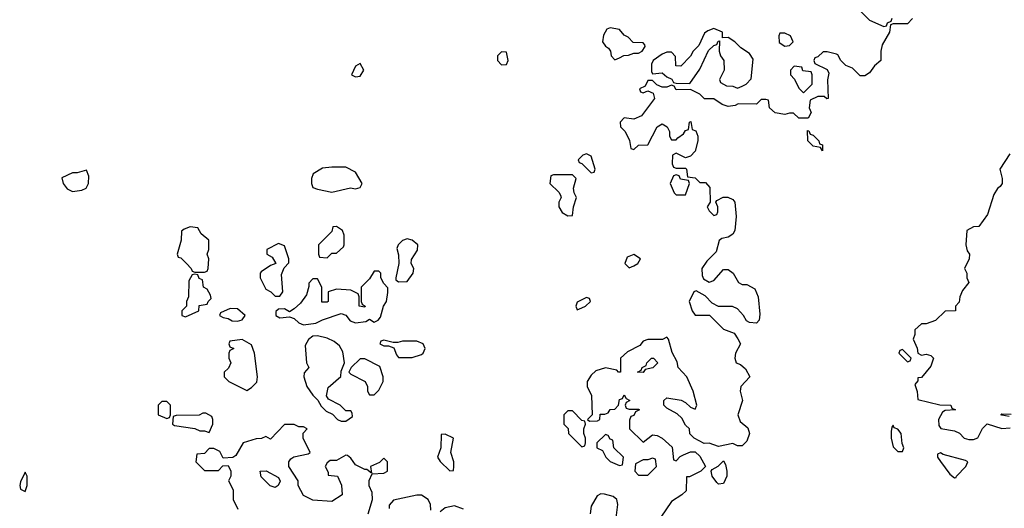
# Model space of a CAD drawing. Header units: inches. Extents: x 2380053 to 2584298, y 380219 to 546618.
# Tile 693 of 788: x 2544007 to 2548181, y 455353 to 457424. Entities that reach past the tile are written whole.
import ezdxf

# ---------------------------------------------------------------- set-up
doc = ezdxf.new("R2010")
doc.units = ezdxf.units.IN
doc.header["$MEASUREMENT"] = 0
doc.layers.add('C5445', color=7, linetype='Continuous')

msp = doc.modelspace()

# ---------------------------------------------------------------- linework, layer by layer
at = {"layer": 'C5445', "color": 2}
for points, elevation in [([(2547565.4, 457465.4), (2547610, 457422), (2547670, 457394), (2547682, 457398), (2547686, 457410), (2547702, 457418), (2547706, 457430)], 34), ([(2547791.6, 457428.4), (2547770, 457406), (2547710, 457406), (2547698, 457402), (2547694, 457370), (2547663.6, 457316.4), (2547658, 457290), (2547658, 457250), (2547630, 457228), (2547610, 457198), (2547590, 457186), (2547570, 457186), (2547538, 457218), (2547508.8, 457228.9), (2547488, 457250), (2547475.3, 457275.3), (2547470, 457278), (2547430, 457288), (2547412.7, 457287.3), (2547390, 457266), (2547378, 457262), (2547374, 457250), (2547378, 457238), (2547430, 457212), (2547436.9, 457196.9), (2547431.6, 457168.4), (2547434, 457090), (2547428.4, 457088.4), (2547418, 457098), (2547390, 457098), (2547358, 457082), (2547354, 457050), (2547362, 457030), (2547350, 457006), (2547310, 457006), (2547287.3, 457027.3), (2547270, 457028), (2547250, 457022), (2547209.2, 457029.2), (2547186, 457050), (2547182, 457082), (2547170, 457086), (2547150, 457086), (2547130, 457066), (2547052.7, 457067.3), (2547039.6, 457060.4), (2547010, 457055.3), (2546984.7, 457064.7), (2546950, 457088), (2546910, 457088), (2546890, 457108), (2546850, 457128), (2546790, 457126), (2546782, 457142), (2546770, 457146), (2546750, 457138), (2546730, 457138), (2546707.3, 457147.3), (2546690, 457166), (2546670, 457166), (2546658, 457142), (2546634, 457130), (2546638, 457118), (2546650, 457114), (2546670, 457122), (2546692.7, 457112.7), (2546698, 457090), (2546643.6, 457016.4), (2546610, 457002), (2546570, 457008), (2546552, 456990), (2546554, 456970), (2546574, 456950), (2546591.6, 456911.6), (2546598, 456878), (2546610, 456874), (2546630, 456892), (2546670, 456894), (2546708.7, 456970), (2546730, 456982), (2546752, 456970), (2546762, 456950), (2546762, 456930), (2546770, 456914), (2546790, 456914), (2546796.4, 456923.6), (2546820.4, 456939.6), (2546830, 456954), (2546842, 456958), (2546846, 456990), (2546852.7, 456992.7), (2546858, 456958), (2546872.7, 456952.7), (2546882, 456930), (2546882, 456910), (2546870, 456866), (2546850, 456846), (2546830, 456838), (2546790, 456858), (2546774, 456850), (2546772.7, 456812.7), (2546778, 456798), (2546790, 456794), (2546830, 456794), (2546834, 456790), (2546838, 456758), (2546870, 456754), (2546890, 456734), (2546914, 456734), (2546932, 456712), (2546934, 456650), (2546922, 456630), (2546930, 456614), (2546950, 456594), (2546962, 456598), (2546966, 456610), (2546966, 456630), (2546958, 456650), (2546962, 456658), (2546988.8, 456671.1), (2547008.8, 456671.1), (2547030, 456662), (2547038, 456650), (2547044.7, 456590), (2547038.8, 456530), (2547030, 456515.3), (2547010, 456502), (2546983.6, 456496.4), (2546971.6, 456488.4), (2546959.8, 456440.2), (2546919.8, 456400.2), (2546898, 456370), (2546899.6, 456339.6), (2546905.4, 456325.4), (2546930, 456311.3), (2546950, 456318), (2546990, 456364.7), (2547010, 456364.7), (2547031.3, 456350), (2547054, 456310), (2547070, 456302), (2547090, 456302), (2547123.6, 456283.6), (2547138, 456250), (2547144.7, 456175.3), (2547142, 456150), (2547130, 456138), (2547100.4, 456140.4), (2547088, 456148), (2547075.3, 456170), (2547050, 456198), (2547028.4, 456208.4), (2546968.7, 456208.7), (2546943.1, 456223.1), (2546913.2, 456253.2), (2546875.3, 456275.3), (2546864.7, 456270), (2546844.7, 456230), (2546858, 456190), (2546870, 456172), (2546931.3, 456171.3), (2546990, 456112), (2547036, 456096), (2547052, 456072), (2547062, 456050), (2547042, 456010), (2547038, 455990), (2547044.7, 455970), (2547062, 455962), (2547083.6, 455943.6), (2547102, 455910), (2547064.7, 455870), (2547061, 455850), (2547071.3, 455810), (2547051, 455750), (2547060.7, 455720.7), (2547093.7, 455693.7), (2547101, 455670), (2547090, 455638), (2547070, 455618), (2547050, 455618), (2547030, 455628), (2546970, 455615.3), (2546930, 455628.7), (2546908.4, 455628.4), (2546866, 455650), (2546848.4, 455668.4), (2546846, 455690), (2546830, 455706), (2546814.6, 455734.6), (2546793.6, 455753.6), (2546750, 455778), (2546738, 455790), (2546738, 455810), (2546750, 455822), (2546811.2, 455811.1), (2546830, 455802), (2546850, 455782), (2546870, 455774), (2546878, 455790), (2546862, 455850), (2546835.3, 455910), (2546798, 455950), (2546794, 455974), (2546773.6, 456013.6), (2546758, 456070), (2546750, 456078), (2546731.3, 456068.7), (2546670, 456068.7), (2546650, 456062), (2546636.3, 456043.7), (2546583.6, 456016.4), (2546554, 455990), (2546554, 455930), (2546546, 455930), (2546538, 455938), (2546490, 455948.7), (2546450, 455935.3), (2546430, 455918), (2546412, 455890), (2546412, 455870), (2546431.2, 455831.1), (2546434, 455750), (2546414, 455730), (2546422, 455722), (2546456.4, 455723.6), (2546466, 455730), (2546468, 455752), (2546487.3, 455752.7), (2546502, 455758), (2546510, 455772), (2546530, 455774), (2546546, 455790), (2546550, 455814), (2546562, 455818), (2546570, 455834), (2546578, 455818), (2546594, 455810), (2546578, 455802), (2546574, 455790), (2546578, 455778), (2546590, 455774), (2546630, 455774), (2546634, 455770), (2546618, 455762), (2546610, 455746), (2546598, 455742), (2546592.7, 455727.3), (2546592, 455690), (2546650, 455634), (2546690, 455664.7), (2546710, 455662), (2546731.2, 455651.1), (2546772.7, 455612.7), (2546778, 455558), (2546790, 455554), (2546807.3, 455572.7), (2546820.4, 455579.6), (2546850, 455592), (2546870, 455592), (2546890, 455574), (2546914, 455530), (2546894, 455510), (2546846, 455486), (2546834, 455486), (2546832, 455428), (2546814, 455410), (2546770, 455382), (2546724.4, 455315.6)], 34), ([(2548204.5, 456855.5), (2548162, 456790), (2548172, 456750), (2548172, 456730), (2548163.6, 456716.4), (2548151.6, 456708.4), (2548136.9, 456683.1), (2548110, 456598), (2548072.7, 456547.3), (2548050, 456546), (2548022, 456530), (2548018, 456470), (2548023.6, 456443.6), (2548034, 456430), (2548032, 456410), (2548012, 456370), (2548022, 456350), (2548022, 456330), (2548031, 456310), (2548003.6, 456276.4), (2547992, 456250), (2547990, 456226), (2547974, 456210), (2547974, 456190), (2547930, 456188), (2547890, 456148.7), (2547850, 456135.3), (2547830, 456135.3), (2547802, 456110), (2547802, 456090), (2547794, 456070), (2547811.6, 456031.6), (2547814, 456010), (2547830, 456002), (2547850, 456006), (2547870, 456001), (2547881, 455990), (2547870, 455955.3), (2547830, 455908), (2547814, 455906), (2547814, 455894), (2547802, 455878), (2547811.3, 455848.7), (2547814, 455814), (2547908, 455792), (2547954, 455790), (2547958, 455778), (2547974, 455770), (2547930, 455768), (2547919.6, 455760.4), (2547902, 455730), (2547903.6, 455703.6), (2547912, 455692), (2547970, 455682), (2547991.2, 455671.1), (2548011.2, 455651.1), (2548030, 455644.7), (2548050, 455644.7), (2548068.4, 455651.6), (2548088, 455692), (2548108.4, 455711.6), (2548170, 455692), (2548206, 455694)], 38), ([(2548202, 455742), (2548170, 455748), (2548166, 455750), (2548170, 455754), (2548210, 455752)], 38), ([(2545484, 455330), (2545502, 455390), (2545500.4, 455420.4), (2545488.8, 455448.9), (2545488.7, 455471.3), (2545500.4, 455499.6), (2545550, 455502), (2545566, 455510), (2545566, 455550), (2545550, 455566), (2545532.7, 455547.3), (2545494, 455530), (2545498, 455502), (2545478, 455518), (2545470, 455518), (2545430, 455538), (2545410, 455566), (2545396.4, 455576.4), (2545390, 455578), (2545350, 455555.3), (2545323.6, 455556.4), (2545310, 455546), (2545302, 455530), (2545314, 455506), (2545314, 455494), (2545354, 455490), (2545371.6, 455451.6), (2545374, 455410), (2545330, 455382), (2545250, 455388), (2545210, 455408), (2545188, 455450), (2545188, 455470), (2545148, 455530), (2545148, 455550), (2545156.4, 455563.6), (2545168.4, 455571.6), (2545230, 455584.7), (2545238, 455590), (2545208, 455650), (2545208, 455672), (2545226, 455690), (2545210, 455698), (2545190, 455698), (2545170, 455708.7), (2545130, 455708), (2545070, 455646), (2545050, 455658), (2545031.6, 455648.4), (2545010, 455648), (2544954, 455630), (2544923.6, 455576.4), (2544910, 455568), (2544870, 455566), (2544854.6, 455594.6), (2544830, 455606), (2544810, 455606), (2544790, 455586), (2544758, 455582), (2544754, 455550), (2544790, 455514), (2544850, 455514), (2544867.3, 455532.7), (2544890, 455534), (2544902, 455510), (2544902, 455490), (2544892, 455470), (2544911.2, 455431.1), (2544912, 455390), (2544932, 455350)], 34), ([(2545750, 455346), (2545748.7, 455370), (2545738, 455390), (2545710, 455409), (2545690, 455409), (2545591.6, 455388.4), (2545572.7, 455367.3), (2545572.7, 455352.7)], 34), ([(2546532.7, 455290), (2546542, 455370), (2546538, 455390), (2546523.1, 455403.1), (2546486.4, 455413.6), (2546470, 455414), (2546454.4, 455405.6), (2546430, 455362), (2546425.5, 455330)], 34), ([(2545888, 455350), (2545850, 455364), (2545810, 455355.3), (2545790, 455338)], 34)]:
    msp.add_lwpolyline(points, dxfattribs=dict(at, elevation=elevation))
for points, elevation in [([(2546510, 457389), (2546496, 457384), (2546481.4, 457358.6), (2546478, 457330), (2546490, 457312), (2546503.6, 457303.6), (2546512, 457290), (2546514, 457270), (2546530, 457254), (2546550, 457262), (2546568.4, 457271.6), (2546587.3, 457272.7), (2546610, 457282), (2546630, 457282), (2546646, 457290), (2546658, 457310), (2546656.4, 457316.4), (2546650, 457326), (2546607.3, 457327.3), (2546586, 457350), (2546570, 457358), (2546550, 457382)], 34), ([(2546950, 457386), (2546923.6, 457376.4), (2546910, 457366), (2546885.4, 457314.6), (2546862, 457290), (2546851.3, 457268.7), (2546810, 457226), (2546788.4, 457228.4), (2546787.3, 457267.3), (2546770, 457286), (2546750, 457286), (2546730, 457278), (2546692, 457250), (2546685.4, 457234.6), (2546684.7, 457204.7), (2546690, 457194), (2546730, 457198), (2546750, 457182), (2546772, 457172), (2546778, 457158), (2546790, 457154), (2546847.3, 457152.7), (2546890, 457214), (2546927.3, 457292.7), (2546950, 457314), (2546962, 457318), (2546967.3, 457332.7), (2546974, 457334), (2546972, 457290), (2546978, 457270), (2546991.3, 457250), (2546994, 457210), (2546974, 457170), (2546978, 457158), (2547003.6, 457143.6), (2547030, 457142), (2547050, 457134), (2547070, 457142), (2547086, 457150), (2547107.3, 457172.7), (2547116.4, 457256.4), (2547100.4, 457280.4), (2547064.7, 457304.7), (2547038, 457330), (2547010, 457348), (2546986, 457346), (2546986, 457370)], 34), ([(2547250, 457366), (2547230, 457366), (2547224.7, 457355.3), (2547226.4, 457326.4), (2547250, 457312), (2547270, 457314), (2547286, 457330), (2547274.6, 457354.6)], 34), ([(2546050, 457288), (2546032, 457270), (2546032, 457250), (2546050, 457232), (2546070, 457234), (2546078, 457250), (2546070, 457286)], 34), ([(2545450, 457238), (2545430, 457226), (2545414, 457190), (2545430, 457182), (2545450, 457184.7), (2545466, 457210)], 34), ([(2547290, 457226), (2547274, 457210), (2547274, 457190), (2547292, 457172), (2547310, 457134), (2547330, 457114), (2547366, 457150), (2547366, 457190), (2547362, 457202), (2547327.3, 457207.3), (2547322, 457222)], 34), ([(2547410, 456868), (2547402, 456882), (2547370, 456888), (2547348, 456910), (2547346, 456954), (2547352.7, 456952.7), (2547358, 456938), (2547370, 456934), (2547394, 456910), (2547398, 456898), (2547410, 456894)], 34), ([(2546410, 456855.3), (2546394, 456850), (2546374, 456830), (2546378, 456818), (2546390, 456814), (2546430, 456774), (2546442, 456778), (2546446, 456790), (2546430, 456846)], 34), ([(2544290, 456786), (2544250, 456775.3), (2544230, 456775.3), (2544186, 456754), (2544191.3, 456730), (2544207.5, 456707.5), (2544230, 456696), (2544270, 456701), (2544288, 456710), (2544299, 456730), (2544300.4, 456760.4)], 34), ([(2545330, 456799), (2545290, 456794), (2545251.3, 456770), (2545244, 456750), (2545244, 456730), (2545250, 456712), (2545270, 456706), (2545330, 456693.4), (2545409.1, 456710.9), (2545430, 456707.3), (2545450, 456712), (2545459, 456730), (2545430, 456778), (2545390, 456798)], 34), ([(2546350, 456766), (2546270, 456766), (2546258, 456762), (2546254, 456730), (2546292.7, 456692.7), (2546299.6, 456679.6), (2546302, 456670), (2546292, 456650), (2546292, 456630), (2546307.1, 456607.1), (2546330, 456592), (2546350, 456594), (2546355.3, 456630), (2546368, 456670), (2546358, 456690), (2546355.3, 456710), (2546366, 456750)], 34), ([(2546790, 456766), (2546778, 456762), (2546764.7, 456730), (2546782, 456690), (2546790, 456682), (2546830, 456682), (2546846, 456730), (2546842, 456742), (2546808.4, 456748.4), (2546802, 456762)], 34), ([(2544730, 456546), (2544703.6, 456536.4), (2544692.7, 456527.3), (2544692, 456490), (2544674, 456430), (2544678, 456418), (2544690, 456414), (2544714, 456390), (2544734, 456370), (2544738, 456358), (2544750, 456354), (2544790, 456354), (2544802, 456358), (2544806, 456370), (2544808, 456410), (2544802, 456430), (2544808, 456450), (2544808, 456490), (2544776.4, 456516.4), (2544762, 456542)], 34), ([(2545350, 456548), (2545334, 456546), (2545330, 456526), (2545274, 456470), (2545274, 456430), (2545278, 456418), (2545310, 456414), (2545330, 456434), (2545350, 456434), (2545379, 456461), (2545382, 456470), (2545382, 456510), (2545375.3, 456530)], 34), ([(2545650, 456495.3), (2545630, 456488), (2545612, 456470), (2545605.4, 456454.6), (2545612.7, 456427.3), (2545614, 456390), (2545602, 456330), (2545602, 456322), (2545612.7, 456312.7), (2545650, 456314), (2545675.3, 456350), (2545678, 456370), (2545666, 456390), (2545667.3, 456407.3), (2545692.9, 456447.1), (2545695.3, 456470), (2545670, 456488.7)], 34), ([(2545104.7, 456475.3), (2545054, 456450), (2545054, 456430), (2545076.9, 456416.9), (2545092, 456390), (2545070, 456382), (2545030, 456355.3), (2545026, 456350), (2545026, 456330), (2545050, 456282), (2545070.9, 456270.9), (2545090, 456252), (2545110, 456252), (2545122, 456270), (2545116.4, 456343.6), (2545128.4, 456371.6), (2545147.3, 456392.7), (2545148, 456410), (2545130, 456466)], 34), ([(2546610, 456428.7), (2546582.8, 456417.2), (2546572, 456390), (2546590, 456372), (2546610, 456381), (2546628, 456390), (2546638, 456410)], 34), ([(2544750, 456346), (2544738, 456342), (2544723.6, 456316.4), (2544722, 456250), (2544714, 456230), (2544714, 456210), (2544694, 456190), (2544694, 456170), (2544710, 456164.7), (2544766, 456190), (2544767.3, 456212.7), (2544802, 456218), (2544806, 456230), (2544818, 456242), (2544816.4, 456256.4), (2544802, 456282), (2544786, 456290), (2544782, 456322), (2544767.3, 456327.3), (2544762, 456342)], 34), ([(2545530, 456358), (2545510, 456358), (2545490, 456326), (2545454, 456290), (2545454, 456230), (2545458, 456218), (2545472, 456210), (2545470, 456206), (2545446, 456210), (2545446, 456250), (2545442, 456262), (2545410, 456278), (2545350, 456282), (2545314, 456270), (2545314, 456230), (2545310, 456226), (2545287.3, 456227.3), (2545288, 456290), (2545270, 456326), (2545250, 456326), (2545232.7, 456307.3), (2545232.7, 456292.7), (2545222, 456258), (2545196.9, 456223.1), (2545170, 456198), (2545150, 456186), (2545130, 456198), (2545103.6, 456196.4), (2545092.7, 456187.3), (2545092, 456170), (2545110, 456161), (2545150, 456164.7), (2545170, 456158), (2545190, 456138.8), (2545210, 456130.7), (2545262.7, 456137.3), (2545290, 456151.3), (2545370, 456178), (2545390, 456172), (2545407.5, 456147.5), (2545430, 456138.8), (2545474.6, 456145.4), (2545490, 456154), (2545510, 456142), (2545526, 456150), (2545536.4, 456163.6), (2545548.7, 456210), (2545562, 456230), (2545568, 456268), (2545567.3, 456287.3), (2545550, 456306), (2545538, 456330), (2545538, 456350)], 34), ([(2546410, 456246), (2546370, 456226), (2546364.7, 456210), (2546370, 456194), (2546390, 456202), (2546406, 456210), (2546426, 456230), (2546422, 456242)], 34), ([(2544899.6, 456200.4), (2544858, 456182), (2544854, 456170), (2544870, 456162), (2544890, 456158), (2544907.3, 456147.3), (2544930, 456146.8), (2544950, 456152), (2544962, 456170), (2544930, 456198)], 34), ([(2545270, 456084), (2545250, 456082), (2545230.9, 456069.1), (2545216.9, 456043.1), (2545222, 455970), (2545232, 455950), (2545212.7, 455927.3), (2545212, 455910), (2545224.7, 455870), (2545250, 455832), (2545271.3, 455811.3), (2545285.4, 455785.4), (2545305.4, 455765.4), (2545332.7, 455752.7), (2545354, 455730), (2545370, 455722), (2545390, 455722), (2545418, 455742), (2545416.4, 455756.4), (2545410, 455766), (2545390, 455766), (2545366, 455790), (2545316.4, 455816.4), (2545308, 455830), (2545314.6, 455865.4), (2545368.7, 455911.3), (2545370, 455934), (2545384, 455970), (2545376.2, 456016.2), (2545362, 456042), (2545339.5, 456059.5), (2545310, 456074)], 34), ([(2544950, 456068), (2544898, 456062), (2544894, 456050), (2544898, 456038), (2544914, 456030), (2544898, 456022), (2544894, 456010), (2544894, 455990), (2544902, 455970), (2544892.7, 455947.3), (2544874, 455930), (2544874, 455910), (2544894, 455890), (2544970, 455852), (2544990, 455864.7), (2545012.1, 455887.9), (2545015.3, 455910), (2545002, 456010), (2544990, 456046)], 34), ([(2545550, 456066), (2545538, 456062), (2545534, 456050), (2545550, 456042), (2545570, 456042), (2545592.7, 456032.7), (2545603.6, 456003.6), (2545612.7, 455992.7), (2545670, 455992), (2545710, 456004.7), (2545718, 456010), (2545726, 456030), (2545718, 456050), (2545690, 456062), (2545630, 456062), (2545610, 456055.3), (2545590, 456055.3)], 34), ([(2547750, 456026), (2547738, 456022), (2547734, 456010), (2547770, 455974), (2547782, 455978), (2547786, 455990)], 38), ([(2545470, 455986), (2545450, 455986), (2545412, 455950), (2545402, 455930), (2545410, 455922), (2545471.2, 455891.1), (2545482, 455870), (2545482, 455850), (2545490, 455834), (2545510, 455834), (2545530, 455854), (2545548, 455890), (2545548, 455910), (2545534, 455954)], 34), ([(2546650, 455928), (2546626, 455930), (2546642, 455938), (2546646, 455950), (2546662, 455958), (2546666, 455970), (2546686, 455990), (2546694, 455990), (2546712, 455970), (2546690.9, 455949.1), (2546658, 455942)], 34), ([(2544630, 455806), (2544610, 455806), (2544594, 455790), (2544594, 455750), (2544630, 455734), (2544642, 455738), (2544646, 455750), (2544646, 455790)], 34), ([(2544796.4, 455756.4), (2544783.6, 455756.4), (2544767.3, 455747.3), (2544670, 455746), (2544658, 455742), (2544654, 455710), (2544663.6, 455703.6), (2544750, 455692), (2544770, 455682), (2544790, 455682), (2544810, 455674), (2544826, 455710), (2544826, 455730), (2544822, 455742)], 34), ([(2546350, 455766), (2546330, 455766), (2546314, 455750), (2546314, 455710), (2546331.6, 455691.6), (2546334, 455670), (2546390, 455614), (2546402, 455618), (2546406, 455630), (2546406, 455650), (2546398, 455670), (2546398, 455690), (2546406, 455710), (2546402, 455722), (2546390, 455726)], 34), ([(2547710, 455706), (2547703.6, 455696.4), (2547701, 455679), (2547701, 455650), (2547710, 455614), (2547730, 455594), (2547750, 455594), (2547755.3, 455610), (2547748.4, 455628.4), (2547744, 455670), (2547730, 455688.7), (2547714.6, 455694.6)], 38), ([(2545810, 455668), (2545794, 455666), (2545792, 455610), (2545778, 455570), (2545790, 455552), (2545830, 455512), (2545846, 455514), (2545848, 455530), (2545848, 455550), (2545834, 455590), (2545846, 455650)], 34), ([(2546490, 455666), (2546454, 455630), (2546454, 455610), (2546478, 455598), (2546492, 455570), (2546510, 455552), (2546550, 455534), (2546562, 455538), (2546566, 455570), (2546526, 455610), (2546522, 455642), (2546510, 455646), (2546502, 455662)], 34), ([(2547910, 455588), (2547898, 455582), (2547898, 455570), (2547910, 455552), (2547950, 455498), (2547970, 455482), (2547976.4, 455483.6), (2547978, 455490), (2548018, 455530), (2548026, 455550), (2548016.4, 455556.4), (2547921.2, 455581.2)], 38), ([(2546690, 455566), (2546670, 455558), (2546650, 455558), (2546618, 455542), (2546614, 455510), (2546630, 455494), (2546670, 455494), (2546706, 455530), (2546702, 455562)], 34), ([(2546970, 455455.3), (2546962, 455462), (2546942, 455490), (2546938, 455510), (2546942, 455518), (2546968.4, 455531.6), (2546990, 455554), (2546999.6, 455539.6), (2547004.7, 455510), (2547004.7, 455490), (2546990, 455458)], 34), ([(2544030, 455506), (2544010, 455466), (2544006.8, 455450), (2544010, 455434), (2544030, 455424.7), (2544039, 455450), (2544038, 455490)], 34), ([(2545090, 455442), (2545069.1, 455449.1), (2545030, 455486), (2545026, 455510), (2545051.6, 455511.6), (2545103.6, 455483.6), (2545111.2, 455468.9), (2545102, 455450)], 34)]:
    msp.add_lwpolyline(points, close=True, dxfattribs=dict(at, elevation=elevation))

doc.saveas('drawing.dxf')
